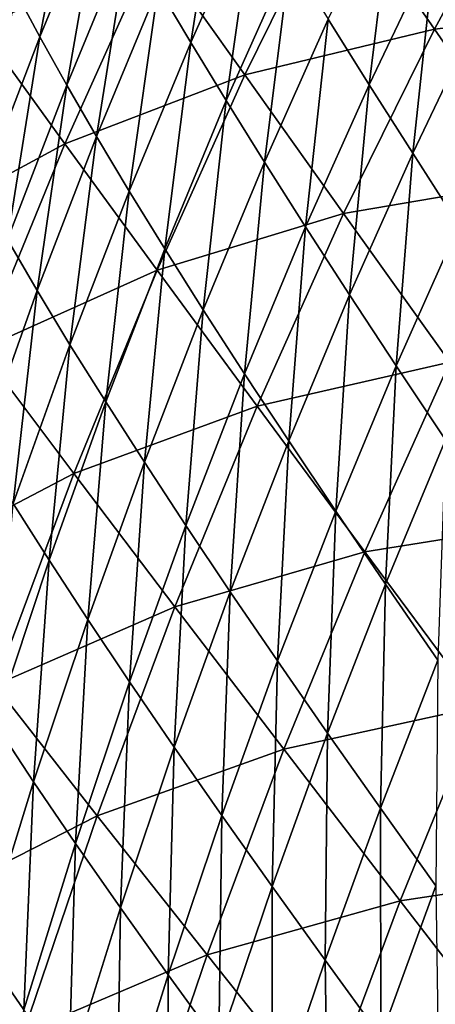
# Model space of a CAD drawing. Header units: millimetres. Extents: x -300 to 300, y -500 to 500.
# Tile 597 of 656: x -242 to -223, y 308 to 353. Entities that reach past the tile are written whole.
import ezdxf

# ---------------------------------------------------------------- set-up
doc = ezdxf.new("R2010")
doc.units = ezdxf.units.MM
doc.header["$LTSCALE"] = 81.481481
doc.layers.add('20', color=7, linetype='CONTINUOUS')
doc.layers.add('22', color=7, linetype='CONTINUOUS')

msp = doc.modelspace()

# ---------------------------------------------------------------- linework, layer by layer
at = {"layer": '20', "color": 7, "linetype": 'CONTINUOUS'}
for points in [[(-243.656, 352.925, 32.89), (-239.562, 362.045, 33.045), (-247.12, 357.778, 28.859), (-243.656, 352.925, 32.89)], [(-243.656, 352.925, 32.89), (-235.746, 356.635, 36.859), (-239.562, 362.045, 33.045), (-243.656, 352.925, 32.89)], [(-222.876, 352.849, 43.999), (-218.509, 360.938, 44.188), (-227.347, 359.308, 40.625), (-222.876, 352.849, 43.999)], [(-222.876, 352.849, 43.999), (-213.784, 353.897, 47.353), (-218.509, 360.938, 44.188), (-222.876, 352.849, 43.999)], [(-231.566, 350.749, 40.445), (-227.347, 359.308, 40.625), (-235.746, 356.635, 36.859), (-231.566, 350.749, 40.445)], [(-231.566, 350.749, 40.445), (-222.876, 352.849, 43.999), (-227.347, 359.308, 40.625), (-231.566, 350.749, 40.445)], [(-239.805, 347.599, 36.69), (-235.746, 356.635, 36.859), (-243.656, 352.925, 32.89), (-239.805, 347.599, 36.69)], [(-239.805, 347.599, 36.69), (-231.566, 350.749, 40.445), (-235.746, 356.635, 36.859), (-239.805, 347.599, 36.69)], [(-218.078, 345.924, 47.158), (-213.784, 353.897, 47.353), (-222.876, 352.849, 43.999), (-218.078, 345.924, 47.158)], [(-247.539, 343.405, 32.736), (-239.805, 347.599, 36.69), (-243.656, 352.925, 32.89), (-247.539, 343.405, 32.736)], [(-227.037, 344.399, 43.81), (-222.876, 352.849, 43.999), (-231.566, 350.749, 40.445), (-227.037, 344.399, 43.81)], [(-227.037, 344.399, 43.81), (-218.078, 345.924, 47.158), (-222.876, 352.849, 43.999), (-227.037, 344.399, 43.81)], [(-235.58, 341.814, 40.266), (-231.566, 350.749, 40.445), (-239.805, 347.599, 36.69), (-235.58, 341.814, 40.266)], [(-235.58, 341.814, 40.266), (-227.037, 344.399, 43.81), (-231.566, 350.749, 40.445), (-235.58, 341.814, 40.266)], [(-243.655, 338.173, 36.523), (-239.805, 347.599, 36.69), (-247.539, 343.405, 32.736), (-243.655, 338.173, 36.523)], [(-243.655, 338.173, 36.523), (-235.58, 341.814, 40.266), (-239.805, 347.599, 36.69), (-243.655, 338.173, 36.523)], [(-222.172, 337.597, 46.963), (-218.078, 345.924, 47.158), (-227.037, 344.399, 43.81), (-222.172, 337.597, 46.963)], [(-230.996, 335.581, 43.623), (-227.037, 344.399, 43.81), (-235.58, 341.814, 40.266), (-230.996, 335.581, 43.623)], [(-230.996, 335.581, 43.623), (-222.172, 337.597, 46.963), (-227.037, 344.399, 43.81), (-230.996, 335.581, 43.623)], [(-239.389, 332.498, 40.088), (-235.58, 341.814, 40.266), (-243.655, 338.173, 36.523), (-239.389, 332.498, 40.088)], [(-239.389, 332.498, 40.088), (-230.996, 335.581, 43.623), (-235.58, 341.814, 40.266), (-239.389, 332.498, 40.088)], [(-247.302, 328.351, 36.359), (-239.389, 332.498, 40.088), (-243.655, 338.173, 36.523), (-247.302, 328.351, 36.359)], [(-226.068, 328.912, 46.77), (-222.172, 337.597, 46.963), (-230.996, 335.581, 43.623), (-226.068, 328.912, 46.77)], [(-226.068, 328.912, 46.77), (-216.986, 330.356, 49.91), (-222.172, 337.597, 46.963), (-226.068, 328.912, 46.77)], [(-234.756, 326.391, 43.438), (-230.996, 335.581, 43.623), (-239.389, 332.498, 40.088), (-234.756, 326.391, 43.438)], [(-234.756, 326.391, 43.438), (-226.068, 328.912, 46.77), (-230.996, 335.581, 43.623), (-234.756, 326.391, 43.438)], [(-242.999, 322.795, 39.913), (-239.389, 332.498, 40.088), (-247.302, 328.351, 36.359), (-242.999, 322.795, 39.913)], [(-242.999, 322.795, 39.913), (-234.756, 326.391, 43.438), (-239.389, 332.498, 40.088), (-242.999, 322.795, 39.913)], [(-220.811, 321.819, 49.713), (-216.986, 330.356, 49.91), (-226.068, 328.912, 46.77), (-220.811, 321.819, 49.713)], [(-229.77, 319.864, 46.579), (-226.068, 328.912, 46.77), (-234.756, 326.391, 43.438), (-229.77, 319.864, 46.579)], [(-229.77, 319.864, 46.579), (-220.811, 321.819, 49.713), (-226.068, 328.912, 46.77), (-229.77, 319.864, 46.579)], [(-238.32, 316.823, 43.255), (-234.756, 326.391, 43.438), (-242.999, 322.795, 39.913), (-238.32, 316.823, 43.255)], [(-238.32, 316.823, 43.255), (-229.77, 319.864, 46.579), (-234.756, 326.391, 43.438), (-238.32, 316.823, 43.255)], [(-246.413, 312.699, 39.741), (-238.32, 316.823, 43.255), (-242.999, 322.795, 39.913), (-246.413, 312.699, 39.741)], [(-224.447, 312.928, 49.517), (-220.811, 321.819, 49.713), (-229.77, 319.864, 46.579), (-224.447, 312.928, 49.517)], [(-224.447, 312.928, 49.517), (-215.24, 314.314, 52.458), (-220.811, 321.819, 49.713), (-224.447, 312.928, 49.517)], [(-233.281, 310.447, 46.389), (-229.77, 319.864, 46.579), (-238.32, 316.823, 43.255), (-233.281, 310.447, 46.389)], [(-233.281, 310.447, 46.389), (-224.447, 312.928, 49.517), (-229.77, 319.864, 46.579), (-233.281, 310.447, 46.389)], [(-241.692, 306.872, 43.074), (-238.32, 316.823, 43.255), (-246.413, 312.699, 39.741), (-241.692, 306.872, 43.074)], [(-241.692, 306.872, 43.074), (-233.281, 310.447, 46.389), (-238.32, 316.823, 43.255), (-241.692, 306.872, 43.074)], [(-218.802, 305.595, 52.261), (-215.24, 314.314, 52.458), (-224.447, 312.928, 49.517), (-218.802, 305.595, 52.261)], [(-249.633, 302.204, 39.571), (-241.692, 306.872, 43.074), (-246.413, 312.699, 39.741), (-249.633, 302.204, 39.571)], [(-227.897, 303.679, 49.324), (-224.447, 312.928, 49.517), (-233.281, 310.447, 46.389), (-227.897, 303.679, 49.324)], [(-227.897, 303.679, 49.324), (-218.802, 305.595, 52.261), (-224.447, 312.928, 49.517), (-227.897, 303.679, 49.324)], [(-236.603, 300.658, 46.203), (-233.281, 310.447, 46.389), (-241.692, 306.872, 43.074), (-236.603, 300.658, 46.203)], [(-236.603, 300.658, 46.203), (-227.897, 303.679, 49.324), (-233.281, 310.447, 46.389), (-236.603, 300.658, 46.203)]]:
    msp.add_3dface(points, dxfattribs=at)
at = {"layer": '22', "color": 7, "linetype": 'CONTINUOUS'}
for points in [[(-242.042, 354.56, 13.744), (-239.217, 361.416, 13.75), (-240.944, 352.497, 15.568), (-242.042, 354.56, 13.744)], [(-240.944, 352.497, 15.568), (-239.217, 361.416, 13.75), (-238.117, 359.349, 15.588), (-240.944, 352.497, 15.568)], [(-235.528, 354.762, 19.219), (-232.591, 361.362, 19.269), (-234.036, 352.243, 21.005), (-235.528, 354.762, 19.219)], [(-234.036, 352.243, 21.005), (-232.591, 361.362, 19.269), (-231.104, 358.828, 21.066), (-234.036, 352.243, 21.005)], [(-227.743, 353.297, 24.582), (-224.714, 359.62, 24.666), (-225.871, 350.304, 26.293), (-227.743, 353.297, 24.582)], [(-225.871, 350.304, 26.293), (-224.714, 359.62, 24.666), (-222.854, 356.6, 26.386), (-225.871, 350.304, 26.293)], [(-240.944, 352.497, 15.568), (-238.117, 359.349, 15.588), (-239.714, 350.289, 17.378), (-240.944, 352.497, 15.568)], [(-239.714, 350.289, 17.378), (-238.117, 359.349, 15.588), (-236.889, 357.131, 17.412), (-239.714, 350.289, 17.378)], [(-234.036, 352.243, 21.005), (-231.104, 358.828, 21.066), (-232.413, 349.574, 22.766), (-234.036, 352.243, 21.005)], [(-232.413, 349.574, 22.766), (-231.104, 358.828, 21.066), (-229.487, 356.139, 22.838), (-232.413, 349.574, 22.766)], [(-239.714, 350.289, 17.378), (-236.889, 357.131, 17.412), (-238.352, 347.933, 19.172), (-239.714, 350.289, 17.378)], [(-238.352, 347.933, 19.172), (-236.889, 357.131, 17.412), (-235.528, 354.762, 19.219), (-238.352, 347.933, 19.172)], [(-225.871, 350.304, 26.293), (-222.854, 356.6, 26.386), (-223.873, 347.16, 27.969), (-225.871, 350.304, 26.293)], [(-223.873, 347.16, 27.969), (-222.854, 356.6, 26.386), (-220.871, 353.426, 28.07), (-223.873, 347.16, 27.969)], [(-232.413, 349.574, 22.766), (-229.487, 356.139, 22.838), (-230.659, 346.757, 24.5), (-232.413, 349.574, 22.766)], [(-230.659, 346.757, 24.5), (-229.487, 356.139, 22.838), (-227.743, 353.297, 24.582), (-230.659, 346.757, 24.5)], [(-243.657, 345.408, 15.552), (-242.042, 354.56, 13.744), (-240.944, 352.497, 15.568), (-243.657, 345.408, 15.552)], [(-238.352, 347.933, 19.172), (-235.528, 354.762, 19.219), (-236.855, 345.433, 20.946), (-238.352, 347.933, 19.172)], [(-236.855, 345.433, 20.946), (-235.528, 354.762, 19.219), (-234.036, 352.243, 21.005), (-236.855, 345.433, 20.946)], [(-230.659, 346.757, 24.5), (-227.743, 353.297, 24.582), (-228.776, 343.793, 26.203), (-230.659, 346.757, 24.5)], [(-228.776, 343.793, 26.203), (-227.743, 353.297, 24.582), (-225.871, 350.304, 26.293), (-228.776, 343.793, 26.203)], [(-223.873, 347.16, 27.969), (-220.871, 353.426, 28.07), (-221.752, 343.868, 29.607), (-223.873, 347.16, 27.969)], [(-243.657, 345.408, 15.552), (-240.944, 352.497, 15.568), (-242.428, 343.211, 17.348), (-243.657, 345.408, 15.552)], [(-242.428, 343.211, 17.348), (-240.944, 352.497, 15.568), (-239.714, 350.289, 17.378), (-242.428, 343.211, 17.348)], [(-236.855, 345.433, 20.946), (-234.036, 352.243, 21.005), (-235.226, 342.787, 22.696), (-236.855, 345.433, 20.946)], [(-235.226, 342.787, 22.696), (-234.036, 352.243, 21.005), (-232.413, 349.574, 22.766), (-235.226, 342.787, 22.696)], [(-242.428, 343.211, 17.348), (-239.714, 350.289, 17.378), (-241.063, 340.873, 19.128), (-242.428, 343.211, 17.348)], [(-241.063, 340.873, 19.128), (-239.714, 350.289, 17.378), (-238.352, 347.933, 19.172), (-241.063, 340.873, 19.128)], [(-228.776, 343.793, 26.203), (-225.871, 350.304, 26.293), (-226.765, 340.682, 27.871), (-228.776, 343.793, 26.203)], [(-226.765, 340.682, 27.871), (-225.871, 350.304, 26.293), (-223.873, 347.16, 27.969), (-226.765, 340.682, 27.871)], [(-235.226, 342.787, 22.696), (-232.413, 349.574, 22.766), (-233.464, 339.997, 24.42), (-235.226, 342.787, 22.696)], [(-233.464, 339.997, 24.42), (-232.413, 349.574, 22.766), (-230.659, 346.757, 24.5), (-233.464, 339.997, 24.42)], [(-241.063, 340.873, 19.128), (-238.352, 347.933, 19.172), (-239.564, 338.394, 20.89), (-241.063, 340.873, 19.128)], [(-239.564, 338.394, 20.89), (-238.352, 347.933, 19.172), (-236.855, 345.433, 20.946), (-239.564, 338.394, 20.89)], [(-226.765, 340.682, 27.871), (-223.873, 347.16, 27.969), (-224.628, 337.428, 29.502), (-226.765, 340.682, 27.871)], [(-224.628, 337.428, 29.502), (-223.873, 347.16, 27.969), (-221.752, 343.868, 29.607), (-224.628, 337.428, 29.502)], [(-233.464, 339.997, 24.42), (-230.659, 346.757, 24.5), (-231.571, 337.065, 26.114), (-233.464, 339.997, 24.42)], [(-231.571, 337.065, 26.114), (-230.659, 346.757, 24.5), (-228.776, 343.793, 26.203), (-231.571, 337.065, 26.114)], [(-239.564, 338.394, 20.89), (-236.855, 345.433, 20.946), (-237.929, 335.774, 22.629), (-239.564, 338.394, 20.89)], [(-237.929, 335.774, 22.629), (-236.855, 345.433, 20.946), (-235.226, 342.787, 22.696), (-237.929, 335.774, 22.629)], [(-231.571, 337.065, 26.114), (-228.776, 343.793, 26.203), (-229.547, 333.991, 27.774), (-231.571, 337.065, 26.114)], [(-229.547, 333.991, 27.774), (-228.776, 343.793, 26.203), (-226.765, 340.682, 27.871), (-229.547, 333.991, 27.774)], [(-224.628, 337.428, 29.502), (-221.752, 343.868, 29.607), (-222.369, 334.032, 31.093), (-224.628, 337.428, 29.502)], [(-243.665, 333.578, 19.087), (-242.428, 343.211, 17.348), (-241.063, 340.873, 19.128), (-243.665, 333.578, 19.087)], [(-237.929, 335.774, 22.629), (-235.226, 342.787, 22.696), (-236.16, 333.015, 24.342), (-237.929, 335.774, 22.629)], [(-236.16, 333.015, 24.342), (-235.226, 342.787, 22.696), (-233.464, 339.997, 24.42), (-236.16, 333.015, 24.342)], [(-243.665, 333.578, 19.087), (-241.063, 340.873, 19.128), (-242.162, 331.123, 20.836), (-243.665, 333.578, 19.087)], [(-242.162, 331.123, 20.836), (-241.063, 340.873, 19.128), (-239.564, 338.394, 20.89), (-242.162, 331.123, 20.836)], [(-229.547, 333.991, 27.774), (-226.765, 340.682, 27.871), (-227.396, 330.777, 29.397), (-229.547, 333.991, 27.774)], [(-227.396, 330.777, 29.397), (-226.765, 340.682, 27.871), (-224.628, 337.428, 29.502), (-227.396, 330.777, 29.397)], [(-236.16, 333.015, 24.342), (-233.464, 339.997, 24.42), (-234.258, 330.117, 26.027), (-236.16, 333.015, 24.342)], [(-234.258, 330.117, 26.027), (-233.464, 339.997, 24.42), (-231.571, 337.065, 26.114), (-234.258, 330.117, 26.027)], [(-242.162, 331.123, 20.836), (-239.564, 338.394, 20.89), (-240.523, 328.532, 22.563), (-242.162, 331.123, 20.836)], [(-240.523, 328.532, 22.563), (-239.564, 338.394, 20.89), (-237.929, 335.774, 22.629), (-240.523, 328.532, 22.563)], [(-227.396, 330.777, 29.397), (-224.628, 337.428, 29.502), (-225.121, 327.426, 30.983), (-227.396, 330.777, 29.397)], [(-225.121, 327.426, 30.983), (-224.628, 337.428, 29.502), (-222.369, 334.032, 31.093), (-225.121, 327.426, 30.983)], [(-234.258, 330.117, 26.027), (-231.571, 337.065, 26.114), (-232.223, 327.083, 27.678), (-234.258, 330.117, 26.027)], [(-232.223, 327.083, 27.678), (-231.571, 337.065, 26.114), (-229.547, 333.991, 27.774), (-232.223, 327.083, 27.678)], [(-240.523, 328.532, 22.563), (-237.929, 335.774, 22.629), (-238.748, 325.807, 24.266), (-240.523, 328.532, 22.563)], [(-238.748, 325.807, 24.266), (-237.929, 335.774, 22.629), (-236.16, 333.015, 24.342), (-238.748, 325.807, 24.266)], [(-232.223, 327.083, 27.678), (-229.547, 333.991, 27.774), (-230.058, 323.913, 29.295), (-232.223, 327.083, 27.678)], [(-230.058, 323.913, 29.295), (-229.547, 333.991, 27.774), (-227.396, 330.777, 29.397), (-230.058, 323.913, 29.295)], [(-225.121, 327.426, 30.983), (-222.369, 334.032, 31.093), (-222.725, 323.94, 32.529), (-225.121, 327.426, 30.983)], [(-238.748, 325.807, 24.266), (-236.16, 333.015, 24.342), (-236.837, 322.948, 25.941), (-238.748, 325.807, 24.266)], [(-236.837, 322.948, 25.941), (-236.16, 333.015, 24.342), (-234.258, 330.117, 26.027), (-236.837, 322.948, 25.941)], [(-243.01, 321.06, 22.5), (-242.162, 331.123, 20.836), (-240.523, 328.532, 22.563), (-243.01, 321.06, 22.5)], [(-230.058, 323.913, 29.295), (-227.396, 330.777, 29.397), (-227.767, 320.61, 30.874), (-230.058, 323.913, 29.295)], [(-227.767, 320.61, 30.874), (-227.396, 330.777, 29.397), (-225.121, 327.426, 30.983), (-227.767, 320.61, 30.874)], [(-236.837, 322.948, 25.941), (-234.258, 330.117, 26.027), (-234.792, 319.956, 27.585), (-236.837, 322.948, 25.941)], [(-234.792, 319.956, 27.585), (-234.258, 330.117, 26.027), (-232.223, 327.083, 27.678), (-234.792, 319.956, 27.585)], [(-243.01, 321.06, 22.5), (-240.523, 328.532, 22.563), (-241.23, 318.371, 24.192), (-243.01, 321.06, 22.5)], [(-241.23, 318.371, 24.192), (-240.523, 328.532, 22.563), (-238.748, 325.807, 24.266), (-241.23, 318.371, 24.192)], [(-227.767, 320.61, 30.874), (-225.121, 327.426, 30.983), (-225.354, 317.175, 32.414), (-227.767, 320.61, 30.874)], [(-225.354, 317.175, 32.414), (-225.121, 327.426, 30.983), (-222.725, 323.94, 32.529), (-225.354, 317.175, 32.414)], [(-234.792, 319.956, 27.585), (-232.223, 327.083, 27.678), (-232.615, 316.832, 29.194), (-234.792, 319.956, 27.585)], [(-232.615, 316.832, 29.194), (-232.223, 327.083, 27.678), (-230.058, 323.913, 29.295), (-232.615, 316.832, 29.194)], [(-241.23, 318.371, 24.192), (-238.748, 325.807, 24.266), (-239.311, 315.553, 25.858), (-241.23, 318.371, 24.192)], [(-239.311, 315.553, 25.858), (-238.748, 325.807, 24.266), (-236.837, 322.948, 25.941), (-239.311, 315.553, 25.858)], [(-232.615, 316.832, 29.194), (-230.058, 323.913, 29.295), (-230.31, 313.58, 30.767), (-232.615, 316.832, 29.194)], [(-230.31, 313.58, 30.767), (-230.058, 323.913, 29.295), (-227.767, 320.61, 30.874), (-230.31, 313.58, 30.767)], [(-225.354, 317.175, 32.414), (-222.725, 323.94, 32.529), (-222.82, 313.612, 33.914), (-225.354, 317.175, 32.414)], [(-239.311, 315.553, 25.858), (-236.837, 322.948, 25.941), (-237.256, 312.607, 27.493), (-239.311, 315.553, 25.858)], [(-237.256, 312.607, 27.493), (-236.837, 322.948, 25.941), (-234.792, 319.956, 27.585), (-237.256, 312.607, 27.493)], [(-243.606, 310.705, 24.12), (-243.01, 321.06, 22.5), (-241.23, 318.371, 24.192), (-243.606, 310.705, 24.12)], [(-230.31, 313.58, 30.767), (-227.767, 320.61, 30.874), (-227.879, 310.201, 32.301), (-230.31, 313.58, 30.767)], [(-227.879, 310.201, 32.301), (-227.767, 320.61, 30.874), (-225.354, 317.175, 32.414), (-227.879, 310.201, 32.301)], [(-237.256, 312.607, 27.493), (-234.792, 319.956, 27.585), (-235.068, 309.534, 29.094), (-237.256, 312.607, 27.493)], [(-235.068, 309.534, 29.094), (-234.792, 319.956, 27.585), (-232.615, 316.832, 29.194), (-235.068, 309.534, 29.094)], [(-243.606, 310.705, 24.12), (-241.23, 318.371, 24.192), (-241.681, 307.931, 25.776), (-243.606, 310.705, 24.12)], [(-241.681, 307.931, 25.776), (-241.23, 318.371, 24.192), (-239.311, 315.553, 25.858), (-241.681, 307.931, 25.776)], [(-227.879, 310.201, 32.301), (-225.354, 317.175, 32.414), (-225.327, 306.697, 33.796), (-227.879, 310.201, 32.301)], [(-225.327, 306.697, 33.796), (-225.354, 317.175, 32.414), (-222.82, 313.612, 33.914), (-225.327, 306.697, 33.796)], [(-235.068, 309.534, 29.094), (-232.615, 316.832, 29.194), (-232.749, 306.336, 30.661), (-235.068, 309.534, 29.094)], [(-232.749, 306.336, 30.661), (-232.615, 316.832, 29.194), (-230.31, 313.58, 30.767), (-232.749, 306.336, 30.661)], [(-241.681, 307.931, 25.776), (-239.311, 315.553, 25.858), (-239.618, 305.034, 27.403), (-241.681, 307.931, 25.776)], [(-239.618, 305.034, 27.403), (-239.311, 315.553, 25.858), (-237.256, 312.607, 27.493), (-239.618, 305.034, 27.403)], [(-232.749, 306.336, 30.661), (-230.31, 313.58, 30.767), (-230.304, 303.015, 32.19), (-232.749, 306.336, 30.661)], [(-230.304, 303.015, 32.19), (-230.31, 313.58, 30.767), (-227.879, 310.201, 32.301), (-230.304, 303.015, 32.19)], [(-225.327, 306.697, 33.796), (-222.82, 313.612, 33.914), (-222.656, 303.07, 35.249), (-225.327, 306.697, 33.796)], [(-239.618, 305.034, 27.403), (-237.256, 312.607, 27.493), (-237.419, 302.014, 28.997), (-239.618, 305.034, 27.403)], [(-237.419, 302.014, 28.997), (-237.256, 312.607, 27.493), (-235.068, 309.534, 29.094), (-237.419, 302.014, 28.997)], [(-243.948, 300.08, 25.696), (-243.606, 310.705, 24.12), (-241.681, 307.931, 25.776), (-243.948, 300.08, 25.696)], [(-230.304, 303.015, 32.19), (-227.879, 310.201, 32.301), (-227.734, 299.574, 33.68), (-230.304, 303.015, 32.19)], [(-227.734, 299.574, 33.68), (-227.879, 310.201, 32.301), (-225.327, 306.697, 33.796), (-227.734, 299.574, 33.68)], [(-237.419, 302.014, 28.997), (-235.068, 309.534, 29.094), (-235.088, 298.874, 30.556), (-237.419, 302.014, 28.997)], [(-235.088, 298.874, 30.556), (-235.068, 309.534, 29.094), (-232.749, 306.336, 30.661), (-235.088, 298.874, 30.556)]]:
    msp.add_3dface(points, dxfattribs=at)

doc.saveas('drawing.dxf')
